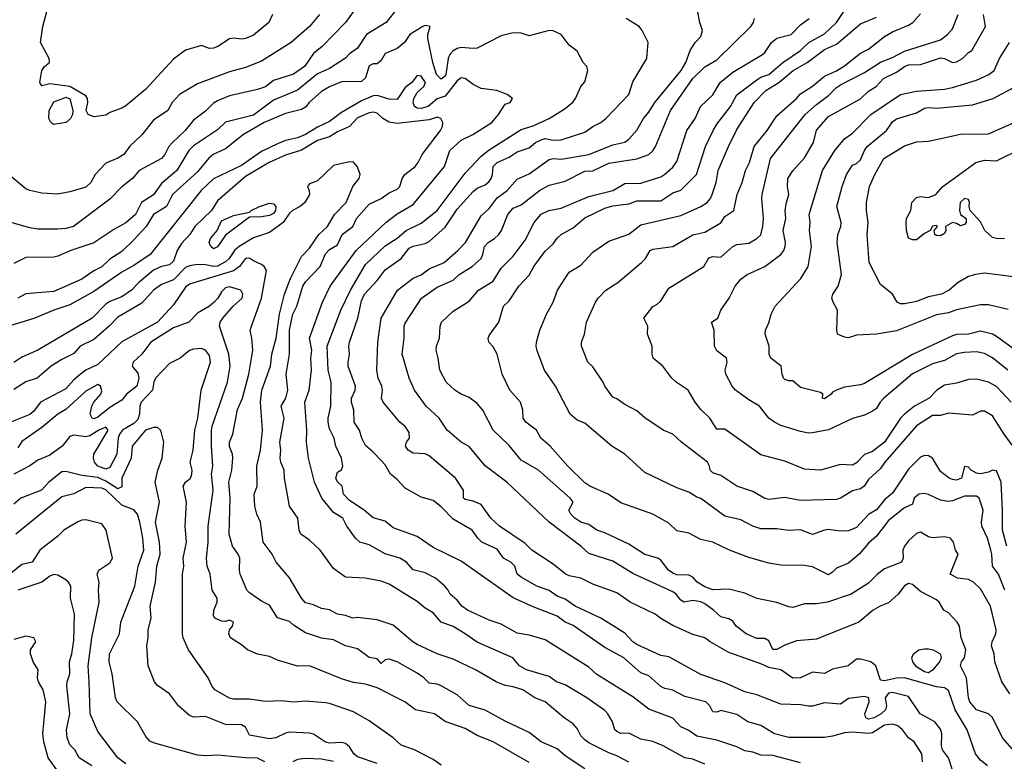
# Model space of a CAD drawing. Header units: metres. Extents: x -46681 to -43747, y -240911 to -237677.
# Tile 723 of 1056: x -46271 to -46148, y -238075 to -237983. Entities that reach past the tile are written whole.
import ezdxf

# ---------------------------------------------------------------- set-up
doc = ezdxf.new("R2010")
doc.units = ezdxf.units.M
doc.layers.add('CONTOUR_INDEX', color=1, linetype='Continuous')
doc.layers.add('CONTOUR_INTER', color=3, linetype='Continuous')

msp = doc.modelspace()

# ---------------------------------------------------------------- linework, layer by layer
at = {"layer": 'CONTOUR_INDEX'}
for points, elevation in [([(-46229.5, -237981.52), (-46230.6, -237983.01), (-46233.51, -237986.02), (-46234.6, -237986.9), (-46235.71, -237988.52), (-46237.1, -237989.49), (-46239.6, -237990.28), (-46240.6, -237991.07), (-46241.6, -237991.41), (-46245.1, -237992.2), (-46246.6, -237992.8), (-46247.1, -237993.12), (-46248.1, -237994.11), (-46249.6, -237995.24), (-46250.65, -237996.52), (-46252.26, -237998.02), (-46252.72, -237998.52), (-46253.22, -237999.52), (-46253.61, -238000.02), (-46256.42, -238001.52), (-46257.25, -238002.52), (-46258.6, -238003.55), (-46260.1, -238005.13), (-46264.65, -238008.52), (-46265.6, -238008.78), (-46266.6, -238008.87), (-46269.1, -238008.86), (-46270.1, -238008.72), (-46272.6, -238008.01)], 85), ([(-46150.22, -238076.02), (-46151.1, -238075.32), (-46151.73, -238074.52), (-46152.77, -238071.52), (-46154.26, -238069.02), (-46155.1, -238066.6), (-46155.6, -238066.25), (-46156.6, -238066.12), (-46160.6, -238065.01), (-46161.6, -238065.03), (-46163.1, -238065.39), (-46163.6, -238065.28), (-46164.17, -238063.52), (-46164.8, -238063.02), (-46166.1, -238062.65), (-46166.6, -238062.67), (-46167.67, -238063.52), (-46169.6, -238063.9), (-46170.6, -238064.45), (-46172.1, -238064.31), (-46173.6, -238064.99), (-46174.6, -238065.05), (-46176.09, -238064.02), (-46177.6, -238063.73), (-46178.6, -238063.24), (-46182.6, -238061.82), (-46184.94, -238060.52), (-46185.6, -238059.98), (-46187.1, -238059.6), (-46189.6, -238058.45), (-46191.1, -238057.59), (-46191.83, -238057.02), (-46194.94, -238055.52), (-46196.6, -238054.37), (-46199.6, -238053.27), (-46201.1, -238052.55), (-46202.6, -238052.23), (-46203.1, -238052), (-46204.6, -238050.79), (-46207.24, -238049.02), (-46208.1, -238048.18), (-46211.29, -238046.02), (-46212.37, -238045.02), (-46213.6, -238043.31), (-46214.6, -238042.9), (-46215.6, -238042.7), (-46215.8, -238042.52), (-46215.83, -238041.52), (-46216.83, -238040.02), (-46220.1, -238037.22), (-46220.6, -238036.97), (-46222.1, -238036.91), (-46222.74, -238036.52), (-46223.08, -238036.02), (-46222.94, -238035.52), (-46222.58, -238035.02), (-46222.6, -238034.31), (-46223.1, -238033.56), (-46223.77, -238033.02), (-46225.85, -238030.52), (-46226.06, -238030.02), (-46225.95, -238029.02), (-46226.04, -238028.52), (-46226.49, -238027.52), (-46226.67, -238026.52), (-46226.54, -238023.02), (-46226.1, -238020.02), (-46224.07, -238016.52), (-46222.1, -238015), (-46221.1, -238014.57), (-46220.1, -238013.82), (-46218.24, -238013.02), (-46216.54, -238011.52), (-46215.58, -238010.52), (-46213.6, -238007.18), (-46212.6, -238006.29), (-46211.6, -238004.95), (-46210.35, -238004.02), (-46209.1, -238002.62), (-46207.6, -238001.96), (-46205.1, -238000.15), (-46204.6, -238000.01), (-46203.6, -238000.1), (-46200.1, -237999.54), (-46197.1, -237998.3), (-46195.6, -237997.97), (-46195.1, -237997.59), (-46194.1, -237996.48), (-46193.28, -237995.02), (-46192.6, -237994.23), (-46191.84, -237993.02), (-46188.54, -237989.02), (-46187.99, -237988.02), (-46187.43, -237986.52), (-46186.81, -237985.52), (-46186.1, -237984.78), (-46185.88, -237984.02), (-46186.24, -237983.02), (-46186.53, -237981.52)], 85), ([(-46147.1, -238035.88), (-46148.14, -238034.52), (-46149.6, -238032.24), (-46150.6, -238031.65), (-46151.1, -238031.65), (-46152.1, -238032.15), (-46155.1, -238031.89), (-46156.1, -238032.17), (-46157.1, -238032.2), (-46159.1, -238033.47), (-46163.08, -238038.02), (-46163.6, -238038.8), (-46165.1, -238040.19), (-46165.65, -238041.02), (-46166.1, -238041.34), (-46167.1, -238041.62), (-46168.6, -238042.52), (-46169.1, -238042.68), (-46173.6, -238042.81), (-46175.6, -238042.46), (-46177.6, -238042.7), (-46178.1, -238042.58), (-46179.6, -238041.71), (-46181.6, -238041.02), (-46183.6, -238039.7), (-46184.6, -238039.35), (-46184.93, -238039.02), (-46185.01, -238038.52), (-46185.25, -238038.02), (-46188.52, -238035.52), (-46189.6, -238034.53), (-46190.81, -238034.02), (-46193.1, -238032.47), (-46194.1, -238031.6), (-46195.6, -238030.81), (-46196.6, -238030.09), (-46197.1, -238029.9), (-46198.11, -238028.52), (-46198.32, -238028.02), (-46199.6, -238026.1), (-46200.25, -238025.52), (-46201.02, -238023.52), (-46201.02, -238023.02), (-46200.68, -238022.02), (-46200.4, -238020.52), (-46199.29, -238018.02), (-46198.96, -238017.52), (-46197.97, -238016.52), (-46196.49, -238015.52), (-46193.52, -238013.02), (-46193.03, -238012.52), (-46192.44, -238011.52), (-46192.1, -238011.36), (-46189.6, -238011.04), (-46187.1, -238009.59), (-46185.6, -238009.25), (-46183.6, -238008.08), (-46183.1, -238007.29), (-46181.98, -238006.52), (-46181.54, -238004.52), (-46180.93, -238003.02), (-46180.5, -238001.52), (-46180.01, -238000.52), (-46179.41, -237998.52), (-46177.8, -237996.52), (-46176.6, -237994.69), (-46174.1, -237992.52), (-46173.6, -237991.95), (-46172.1, -237990.97), (-46170.6, -237989.74), (-46169.1, -237989.06), (-46168.1, -237988.45), (-46166.1, -237986.84), (-46165.1, -237986.36), (-46163.1, -237984.76), (-46162.1, -237984.18), (-46160.1, -237983.36), (-46159.57, -237983.02), (-46158.6, -237981.92)], 90), ([(-46146.6, -238014.86), (-46150.6, -238014.38), (-46151.7, -238014.52), (-46152.6, -238014.79), (-46153.86, -238015.52), (-46155.02, -238016.52), (-46155.96, -238017.02), (-46157.6, -238017.33), (-46159.1, -238017.92), (-46160.6, -238018.22), (-46161.1, -238018.22), (-46161.53, -238018.02), (-46162.11, -238017.02), (-46163.6, -238015.79), (-46165.02, -238013.02), (-46165.28, -238009.52), (-46165.16, -238008.02), (-46165.37, -238006.52), (-46165.34, -238005.52), (-46164.97, -238003.52), (-46164.33, -238002.02), (-46163.19, -238000.02), (-46160.6, -237998.44), (-46159.1, -237997.96), (-46157.6, -237997.87), (-46153.6, -237996.97), (-46150.1, -237996.92), (-46146.85, -237995.52)], 95), ([(-46195.1, -238075.54), (-46196.6, -238074.75), (-46197.6, -238074.38), (-46200.1, -238073.14), (-46200.6, -238072.78), (-46201.1, -238072.26), (-46201.6, -238071.34), (-46202.1, -238070.76), (-46203.19, -238070.02), (-46205.59, -238068.02), (-46206.87, -238067.52), (-46208.4, -238066.52), (-46209.6, -238066.13), (-46210.6, -238065.96), (-46211.73, -238065.52), (-46214.32, -238064.02), (-46217.1, -238062.65), (-46219.1, -238061.99), (-46221.6, -238060.83), (-46222.16, -238060.52), (-46224.6, -238058.4), (-46226.6, -238057.74), (-46229.1, -238057.45), (-46229.68, -238057.52), (-46230.6, -238057.19), (-46231.6, -238057.02), (-46232.6, -238056.51), (-46233.6, -238056.32), (-46234.6, -238055.88), (-46235.6, -238055.62), (-46236.11, -238055.02), (-46237.6, -238052.5), (-46239.26, -238050.52), (-46239.78, -238049.52), (-46240.9, -238048.02), (-46241.22, -238045.52), (-46241.69, -238044.52), (-46241.94, -238043.52), (-46242.03, -238042.02), (-46241.66, -238041.02), (-46241.69, -238038.52), (-46241.24, -238036.52), (-46240.97, -238034.02), (-46241.21, -238030.52), (-46241.07, -238029.02), (-46239.98, -238026.02), (-46239.81, -238024.52), (-46239.26, -238022.52), (-46238.83, -238019.52), (-46238.21, -238017.02), (-46237.48, -238015.02), (-46236.1, -238012.3), (-46235.1, -238011.23), (-46233.92, -238009.52), (-46232.83, -238008.52), (-46231.96, -238007.02), (-46230.48, -238005.52), (-46229.67, -238003.52), (-46228.88, -238002.52), (-46228.75, -238002.02), (-46229.1, -238001.05), (-46229.6, -238000.47), (-46230.1, -238000.44), (-46232.1, -238000.9), (-46234.1, -238002.8), (-46235.1, -238003.2), (-46235.34, -238003.52), (-46235.13, -238004.02), (-46235.1, -238004.52), (-46235.67, -238005.52), (-46236.24, -238006.02), (-46237.2, -238006.52), (-46237.6, -238006.87), (-46238.39, -238008.02), (-46240.1, -238009.27), (-46242.1, -238009.97), (-46243.89, -238011.02), (-46244.46, -238011.52), (-46245.14, -238012.52), (-46245.6, -238012.95), (-46246.6, -238013.49), (-46247.1, -238013.54), (-46248.1, -238013.31), (-46249.1, -238013.28), (-46250.1, -238013.45), (-46250.6, -238013.67), (-46252.1, -238015.21), (-46253.6, -238015.77), (-46254.6, -238016.5), (-46256.1, -238018.14), (-46259.1, -238019.88), (-46260.17, -238021.02), (-46262.1, -238022.69), (-46263.82, -238023.52), (-46264.6, -238024.43), (-46266.1, -238025.16), (-46267.45, -238026.02), (-46269.17, -238027.52), (-46270.6, -238027.99), (-46272.1, -238028.91)], 80), ([(-46240.68, -238075.52), (-46241.6, -238075.06), (-46243.1, -238075.03), (-46246.6, -238074.68), (-46248.1, -238074.76), (-46249.1, -238074.68), (-46254.6, -238073.15), (-46255.1, -238072.91), (-46255.6, -238072.34), (-46256.63, -238070.52), (-46259.19, -238068.02), (-46259.37, -238067.52), (-46259.78, -238064.52), (-46260.19, -238063.02), (-46260.11, -238062.02), (-46258.86, -238059.52), (-46258.69, -238058.02), (-46256.97, -238053.52), (-46256.56, -238051.02), (-46255.83, -238049.02), (-46255.96, -238047.52), (-46256.32, -238045.52), (-46256.64, -238044.52), (-46257.1, -238043.99), (-46258.6, -238043.4), (-46260.6, -238041.48), (-46261.1, -238041.28), (-46263.1, -238041.19), (-46264.6, -238041.97), (-46266.1, -238042.37), (-46271.86, -238047.02)], 75), ([(-46232.1, -238075.47), (-46233.6, -238075.19), (-46235.6, -238075.11), (-46236.6, -238075.21), (-46237.18, -238075.52)], 75)]:
    msp.add_lwpolyline(points, dxfattribs=dict(at, elevation=elevation))
at = {"layer": 'CONTOUR_INTER'}
for points, elevation in [([(-46239.72, -237982.02), (-46240.18, -237983.02), (-46242.1, -237984.58), (-46243.09, -237985.02), (-46243.6, -237985.11), (-46244.6, -237984.97), (-46245.1, -237985.05), (-46246.56, -237986.02), (-46247.1, -237986.21), (-46247.6, -237986.27), (-46248.6, -237985.89), (-46250.6, -237986.46), (-46252.1, -237987.58), (-46255.6, -237991.34), (-46258.1, -237993.44), (-46258.6, -237993.74), (-46260.1, -237994.28), (-46260.6, -237994.62), (-46262.1, -237994.83), (-46262.8, -237994.52), (-46263.06, -237994.02), (-46262.85, -237993.02), (-46262.88, -237992.52), (-46263.1, -237992.18), (-46265.1, -237991.02), (-46267.6, -237990.68), (-46268.6, -237990.95), (-46268.85, -237990.52), (-46268.58, -237989.02), (-46268.25, -237988.52), (-46267.63, -237988.02), (-46267.7, -237987.52), (-46268.77, -237985.52), (-46268.48, -237983.52), (-46267.79, -237981.02)], 87), ([(-46233.82, -237982.02), (-46235.1, -237983.53), (-46237.39, -237985.52), (-46241.1, -237987.84), (-46243.1, -237988.64), (-46245.1, -237989.18), (-46249.1, -237990.69), (-46251.37, -237992.02), (-46252.29, -237993.02), (-46252.81, -237994.02), (-46254.6, -237995.25), (-46256.1, -237997.05), (-46257.6, -237998.49), (-46258.35, -237999.52), (-46259.1, -238000), (-46260.6, -238000.6), (-46261.94, -238002.02), (-46262.48, -238003.02), (-46263.1, -238003.61), (-46265.1, -238004.2), (-46266.6, -238004.47), (-46268.6, -238004.37), (-46270.1, -238004.01), (-46270.6, -238003.82), (-46272.6, -238002.17)], 86), ([(-46224.1, -237981.27), (-46225.51, -237983.02), (-46227.95, -237984.52), (-46229.1, -237986.22), (-46230.1, -237986.92), (-46230.6, -237987.49), (-46232.6, -237988.75), (-46234.1, -237989.44), (-46236.6, -237991.49), (-46239.6, -237992.74), (-46242.1, -237994.59), (-46245.6, -237995.48), (-46246.6, -237996.42), (-46249.6, -237998.45), (-46250.18, -237999.02), (-46251.72, -238001.52), (-46253.6, -238003.14), (-46254.6, -238004.56), (-46256.14, -238005.52), (-46256.86, -238007.02), (-46258.1, -238008.09), (-46259.6, -238008.89), (-46262.1, -238010.56), (-46264.97, -238011.52), (-46266.6, -238012.23), (-46267.1, -238012.36), (-46270.6, -238012.4), (-46272.1, -238013.17)], 84), ([(-46148.03, -238054.02), (-46148.82, -238052.02), (-46149.6, -238051.02), (-46149.65, -238049.52), (-46149.77, -238049.02), (-46150.22, -238047.52), (-46150.9, -238046.02), (-46150.96, -238045.52), (-46150.76, -238044.02), (-46151.26, -238042.52), (-46151.6, -238042.28), (-46153.1, -238042.29), (-46154.6, -238042.86), (-46155.1, -238042.94), (-46156.1, -238042.78), (-46157.6, -238042.05), (-46158.1, -238041.93), (-46158.8, -238042.02), (-46159.4, -238042.52), (-46159.6, -238043.27), (-46160.6, -238043.73), (-46162.6, -238045.31), (-46164.1, -238047.27), (-46165.1, -238048.17), (-46166.28, -238049.52), (-46167.6, -238050.65), (-46169.1, -238051.29), (-46169.6, -238051.8), (-46170.1, -238052.1), (-46172.1, -238051.13), (-46173.1, -238050.97), (-46176.1, -238050.9), (-46177.6, -238050.64), (-46180.1, -238049.94), (-46182.49, -238049.02), (-46184.6, -238048.01), (-46186.1, -238047.71), (-46187.6, -238046.92), (-46189.1, -238046.61), (-46190.1, -238045.66), (-46192.1, -238044.51), (-46196.1, -238043.11), (-46197.68, -238042.02), (-46199.99, -238041.02), (-46200.6, -238040.59), (-46202.76, -238038.52), (-46204.96, -238036.02), (-46206.11, -238035.02), (-46206.67, -238034.02), (-46208.01, -238033.02), (-46208.33, -238032.52), (-46208.38, -238031.52), (-46208.68, -238030.52), (-46210.01, -238029.02), (-46210.97, -238027.02), (-46211.6, -238024.52), (-46212.1, -238023.57), (-46212.65, -238023.02), (-46212.73, -238022.52), (-46212.6, -238022.16), (-46211.4, -238020.52), (-46210.82, -238018.52), (-46210.1, -238017.82), (-46208.89, -238016.02), (-46207.6, -238014.61), (-46207, -238013.52), (-46205.6, -238011.61), (-46204.6, -238010.71), (-46204.1, -238009.98), (-46203.57, -238009.52), (-46202.1, -238008.71), (-46200.6, -238007.47), (-46198.1, -238006.26), (-46197.1, -238005.95), (-46195.1, -238005.68), (-46194.1, -238005.34), (-46191.1, -238005.34), (-46189.6, -238004.33), (-46188.6, -238003.97), (-46186.66, -238002.02), (-46185.53, -237998.52), (-46184.56, -237996.52), (-46184.1, -237995.73), (-46182.4, -237993.52), (-46181.6, -237992.08), (-46179.1, -237990.17), (-46178.6, -237989.86), (-46177.6, -237989.5), (-46175.82, -237988.02), (-46173.6, -237986.51), (-46172.59, -237985.52), (-46170.6, -237984.41), (-46169.11, -237983.02), (-46168.1, -237981.5)], 88), ([(-46147.79, -238048.52), (-46148.31, -238046.52), (-46148.31, -238044.02), (-46148.51, -238040.52), (-46149.1, -238039.1), (-46149.6, -238039.03), (-46150.1, -238039.28), (-46151.1, -238039.49), (-46151.6, -238039.41), (-46152.25, -238039.02), (-46152.6, -238038.65), (-46153.1, -238038.56), (-46153.48, -238040.02), (-46154.1, -238040.29), (-46154.6, -238040.2), (-46155.02, -238040.02), (-46156.1, -238039.19), (-46157.11, -238037.52), (-46157.6, -238037.22), (-46158.1, -238037.18), (-46158.6, -238037.39), (-46160.1, -238038.91), (-46162.1, -238041.92), (-46163.1, -238042.72), (-46164.1, -238043.98), (-46165.1, -238044.56), (-46166.6, -238046.21), (-46167.6, -238046.6), (-46168.6, -238046.64), (-46170.1, -238046.46), (-46170.6, -238046.52), (-46172.1, -238047.08), (-46173.6, -238046.48), (-46175.1, -238046.56), (-46176.6, -238046.36), (-46178.6, -238046.38), (-46179.6, -238046.03), (-46181.1, -238045.23), (-46183.1, -238044.79), (-46186.1, -238042.56), (-46186.6, -238042.4), (-46187.6, -238041.77), (-46189.1, -238041.23), (-46193.1, -238039.32), (-46195.62, -238037.02), (-46197.25, -238036.02), (-46200.6, -238033.15), (-46201.6, -238032.75), (-46202.46, -238032.02), (-46204.31, -238028.52), (-46205.65, -238026.52), (-46206.6, -238024.09), (-46206.7, -238023.52), (-46206.69, -238023.02), (-46206.26, -238021.52), (-46205.43, -238019.52), (-46204.6, -238018.02), (-46204.06, -238016.52), (-46202.6, -238014.25), (-46201.1, -238013.39), (-46199.6, -238011.75), (-46197.6, -238010.36), (-46195.1, -238009.48), (-46193.6, -238008.32), (-46188.6, -238007.17), (-46186.1, -238006.05), (-46185.29, -238005.52), (-46184.87, -238005.02), (-46184.67, -238004.52), (-46184.16, -238003.02), (-46183.94, -238001.52), (-46182.65, -237998.52), (-46181.6, -237996.39), (-46179.4, -237993.02), (-46177.96, -237991.52), (-46176.32, -237990.52), (-46174.53, -237989.02), (-46172.8, -237988.02), (-46170.6, -237986.39), (-46169.1, -237985.74), (-46166.1, -237983.18), (-46164.1, -237982.33)], 89), ([(-46147.26, -238030.52), (-46149.1, -238028.55), (-46150.1, -238028.01), (-46151.6, -238027.63), (-46152.6, -238027.66), (-46154.1, -238028.14), (-46155.6, -238028.38), (-46156.56, -238029.02), (-46157.51, -238030.02), (-46159.36, -238031.02), (-46160.6, -238032.02), (-46161.09, -238032.52), (-46163.1, -238035.5), (-46164.6, -238036.7), (-46165.6, -238037.08), (-46166.6, -238038.09), (-46167.1, -238038.4), (-46168.6, -238038.32), (-46171.1, -238039.02), (-46173.1, -238038.91), (-46175.6, -238037.91), (-46178.6, -238037.11), (-46183.1, -238033.89), (-46184.1, -238033.88), (-46184.96, -238032.52), (-46186.1, -238031.42), (-46186.8, -238030.52), (-46187.69, -238029.02), (-46189.18, -238028.02), (-46189.72, -238027.52), (-46190.84, -238026.02), (-46192.06, -238025.02), (-46192.2, -238024.52), (-46192.2, -238023.52), (-46192.77, -238022.02), (-46192.72, -238021.02), (-46193.23, -238020.02), (-46192.1, -238018.54), (-46191.6, -238018.31), (-46191.1, -238017.83), (-46190.1, -238016.24), (-46185.74, -238013.52), (-46185.1, -238012.44), (-46184.6, -238012.29), (-46183.6, -238012.35), (-46182.08, -238011.02), (-46181.6, -238010.77), (-46180.1, -238010.6), (-46179.07, -238010.02), (-46178.6, -238009.57), (-46178.32, -238008.52), (-46178.27, -238007.52), (-46178.48, -238005.02), (-46178.42, -238004.52), (-46177.39, -238000.02), (-46173.02, -237994.52), (-46171.6, -237993.25), (-46170.1, -237992.14), (-46169.1, -237991.13), (-46168.6, -237990.82), (-46165.6, -237989.28), (-46163.6, -237987.99), (-46162.1, -237987.39), (-46160.6, -237986.61), (-46156.1, -237985.19), (-46155.2, -237984.52), (-46154.6, -237983.8), (-46153.86, -237982.02)], 91), ([(-46147.66, -238026.52), (-46149.6, -238024.98), (-46150.6, -238024.43), (-46151.6, -238024.22), (-46153.1, -238024.28), (-46154.1, -238024.46), (-46155.6, -238025.29), (-46157.1, -238025.72), (-46159.6, -238026.97), (-46163.18, -238030.02), (-46163.64, -238030.52), (-46164.1, -238031.29), (-46164.6, -238031.66), (-46165.6, -238032.12), (-46167.1, -238032.55), (-46170.1, -238033.98), (-46172.1, -238034.33), (-46172.6, -238034.39), (-46173.6, -238034.19), (-46176.1, -238033.43), (-46176.87, -238033.02), (-46177.58, -238032.52), (-46178.75, -238031.02), (-46180.1, -238030.23), (-46181.74, -238029.02), (-46182.16, -238028.52), (-46182.95, -238027.02), (-46183.05, -238026.52), (-46182.78, -238025.52), (-46182.88, -238025.02), (-46184.1, -238024.07), (-46184.37, -238023.52), (-46184.42, -238021.52), (-46184.76, -238020.52), (-46183.96, -238020.02), (-46183.59, -238019.02), (-46182.55, -238017.52), (-46181.8, -238016.02), (-46181.1, -238015.11), (-46180.28, -238014.52), (-46178.08, -238013.52), (-46176.09, -238012.02), (-46175.7, -238011.52), (-46175.52, -238011.02), (-46175.51, -238010.52), (-46175.8, -238009.02), (-46175.46, -238007.52), (-46175.52, -238006.52), (-46175.38, -238005.52), (-46175.06, -238004.52), (-46175.24, -238003.52), (-46175.22, -238002.52), (-46174.6, -238001.57), (-46173.1, -237999.93), (-46172.01, -237998.02), (-46171.6, -237996.5), (-46170.1, -237994.76), (-46166.1, -237992.57), (-46165.1, -237991.62), (-46164.13, -237991.02), (-46163.22, -237990.02), (-46161.6, -237989.23), (-46160.6, -237988.5), (-46160.1, -237988.32), (-46158.6, -237988.25), (-46156.1, -237987.44), (-46155.6, -237987.5), (-46154.6, -237988.01), (-46154.1, -237987.95), (-46153.33, -237987.52), (-46152.6, -237986.76), (-46152.16, -237986.52), (-46150.47, -237983.52), (-46150.69, -237982.02)], 92), ([(-46158.35, -238075.52), (-46158.44, -238074.52), (-46159.38, -238073.02), (-46160.1, -238072.5), (-46160.87, -238071.52), (-46161.43, -238071.02), (-46162.1, -238070.81), (-46163.1, -238070.92), (-46164.6, -238071.9), (-46165.1, -238071.96), (-46167.1, -238071.8), (-46168.1, -238071.89), (-46169.6, -238072.32), (-46170.6, -238072.46), (-46175.1, -238072.47), (-46176.89, -238072.02), (-46178.6, -238070.95), (-46180.22, -238070.52), (-46181.6, -238069.58), (-46183.6, -238069.11), (-46184.1, -238069.3), (-46184.6, -238069.24), (-46184.96, -238068.52), (-46185.48, -238068.02), (-46188.1, -238067.34), (-46189.6, -238066.56), (-46190.6, -238066.36), (-46191.1, -238066.07), (-46192.6, -238064.77), (-46193.6, -238064.37), (-46195.74, -238062.52), (-46198.1, -238061.21), (-46202.1, -238058.47), (-46203.1, -238058.06), (-46204.1, -238057.3), (-46207.1, -238056.14), (-46209.6, -238055), (-46216.1, -238050.42), (-46219.6, -238048.69), (-46221.6, -238047.32), (-46224.6, -238046.22), (-46225.6, -238045.41), (-46227.1, -238045), (-46228.23, -238044.02), (-46230.1, -238042.83), (-46230.84, -238042.02), (-46231, -238041.02), (-46231.6, -238040.48), (-46231.78, -238040.02), (-46231.6, -238039.26), (-46231.1, -238038.99), (-46230.93, -238038.52), (-46230.98, -238038.02), (-46231.1, -238037.51), (-46231.79, -238036.02), (-46232, -238035.02), (-46232.6, -238033.86), (-46232.76, -238033.02), (-46232.76, -238032.52), (-46232.41, -238031.02), (-46232.39, -238028.02), (-46232.76, -238026.52), (-46232.87, -238023.52), (-46231.17, -238019.02), (-46229.95, -238016.52), (-46228.1, -238013.3), (-46225.6, -238010.95), (-46224.1, -238009.98), (-46222.98, -238009.02), (-46221.1, -238008.12), (-46219.1, -238006.52), (-46215.6, -238001.85), (-46213.6, -237999.72), (-46212.6, -237998.96), (-46208.6, -237996.41), (-46207.1, -237995.92), (-46205.1, -237995.04), (-46203.1, -237993.75), (-46202.1, -237992.92), (-46201.78, -237992.52), (-46201.12, -237991.02), (-46200.6, -237990.45), (-46200.25, -237989.02), (-46200.39, -237988.52), (-46200.82, -237988.02), (-46201.6, -237986.6), (-46202.6, -237985.86), (-46203.6, -237984.51), (-46204.6, -237984.06), (-46205.1, -237984.03), (-46207.6, -237984.67), (-46208.6, -237984.36), (-46209.6, -237984.31), (-46211.1, -237984.68), (-46214.1, -237986.2), (-46214.6, -237986.27), (-46216.1, -237986.15), (-46216.6, -237986.25), (-46217.1, -237986.56), (-46217.51, -237987.02), (-46217.75, -237987.52), (-46218.02, -237989.52), (-46218.1, -237989.74), (-46218.6, -237990.1), (-46219.19, -237989.52), (-46219.66, -237988.02), (-46220.26, -237985.02), (-46220.28, -237984.52), (-46219.97, -237983.52), (-46220.6, -237983.4), (-46220.9, -237983.52), (-46222.53, -237984.52), (-46223.19, -237985.52), (-46224.1, -237986.27), (-46225.6, -237986.88), (-46226.1, -237987.77), (-46226.6, -237988.19), (-46227.1, -237988.16), (-46227.6, -237988.44), (-46228.1, -237989.94), (-46228.6, -237990.39), (-46231.1, -237990.43), (-46232.6, -237991.05), (-46233.6, -237991.66), (-46235.14, -237993.02), (-46235.6, -237993.62), (-46236.1, -237993.89), (-46238.1, -237994.41), (-46240.77, -237995.52), (-46243.34, -237997.02), (-46245.6, -237998.81), (-46247.16, -237999.52), (-46247.75, -238000.02), (-46249.1, -238001.69), (-46252.23, -238004.52), (-46252.98, -238006.02), (-46254.6, -238007.04), (-46255.55, -238008.52), (-46257.1, -238010.21), (-46258.6, -238011.68), (-46260.1, -238012.62), (-46261.1, -238013.58), (-46262.1, -238014.09), (-46263.6, -238015.13), (-46267.1, -238016.66), (-46270.6, -238016.97), (-46271.59, -238017.52)], 83), ([(-46153.46, -238080.02), (-46155.11, -238075.02), (-46155.84, -238074.02), (-46155.96, -238073.52), (-46155.91, -238072.02), (-46156.1, -238071.43), (-46156.8, -238070.52), (-46158.62, -238069.52), (-46160.1, -238067.35), (-46162.1, -238066.85), (-46162.6, -238066.93), (-46163.04, -238067.52), (-46162.85, -238068.52), (-46162.96, -238069.02), (-46163.54, -238069.52), (-46164.41, -238070.02), (-46165.1, -238070.19), (-46165.44, -238070.02), (-46165.55, -238069.52), (-46165.04, -238068.02), (-46165.05, -238067.52), (-46165.6, -238067.33), (-46167.6, -238067.6), (-46168.6, -238068.28), (-46170.6, -238068.13), (-46172.1, -238068.54), (-46172.6, -238068.55), (-46173.6, -238068.37), (-46176.1, -238068.31), (-46179.1, -238067.14), (-46180.6, -238066.77), (-46183.1, -238065.62), (-46186.1, -238064.59), (-46190.1, -238062.37), (-46191.1, -238062.19), (-46194.1, -238060.83), (-46194.63, -238060.52), (-46195.6, -238059.42), (-46198.6, -238057.52), (-46201.82, -238056.02), (-46203.1, -238055.17), (-46204.1, -238054.8), (-46205.1, -238054.09), (-46206.63, -238053.52), (-46208.6, -238052.41), (-46209.09, -238052.02), (-46209.39, -238051.02), (-46209.88, -238050.52), (-46210.82, -238050.02), (-46211.6, -238048.9), (-46213.51, -238048.02), (-46214.03, -238047.52), (-46214.72, -238046.52), (-46217.1, -238045.16), (-46218.6, -238043.59), (-46219.6, -238042.83), (-46221.1, -238042.39), (-46223.1, -238041.29), (-46224.1, -238040.21), (-46224.97, -238039.52), (-46225.6, -238038.37), (-46226.1, -238037.8), (-46227.1, -238036.75), (-46228.1, -238035.93), (-46228.54, -238035.02), (-46228.82, -238034.02), (-46229.51, -238033.02), (-46229.55, -238031.52), (-46229.84, -238030.52), (-46229.84, -238030.02), (-46229.38, -238029.02), (-46229.33, -238028.52), (-46230.23, -238026.02), (-46230.26, -238025.52), (-46230.1, -238024.52), (-46230.17, -238023.52), (-46230.09, -238023.02), (-46229.03, -238020.02), (-46228.6, -238017.83), (-46228.21, -238017.02), (-46226.6, -238015.28), (-46225.6, -238013.95), (-46223.6, -238012.52), (-46222.6, -238011.23), (-46222.1, -238010.98), (-46220.6, -238010.68), (-46220.1, -238010.42), (-46218.1, -238008.61), (-46216.6, -238006.36), (-46214.6, -238004.14), (-46214.1, -238003.74), (-46213.1, -238003.33), (-46212.6, -238002.9), (-46212.33, -238002.52), (-46212.19, -238002.02), (-46212.11, -238001.02), (-46211.61, -238000.52), (-46210.1, -237999.86), (-46209.1, -237999.19), (-46207.6, -237998.71), (-46206.78, -237998.02), (-46206.1, -237997.68), (-46205.6, -237997.53), (-46204.6, -237997.72), (-46203.6, -237997.7), (-46200.6, -237996.71), (-46199.6, -237996.02), (-46198.6, -237995.52), (-46197.99, -237995.02), (-46195.1, -237992.02), (-46194.6, -237990.44), (-46192.86, -237987.52), (-46192.71, -237985.52), (-46193.44, -237984.02), (-46193.81, -237983.52), (-46195.43, -237982.52)], 84), ([(-46147.1, -238073.89), (-46148.34, -238072.52), (-46149.6, -238069.98), (-46150.1, -238069.51), (-46151.6, -238069.02), (-46152.41, -238068.02), (-46152.57, -238067.52), (-46152.84, -238065.02), (-46153.57, -238063.52), (-46153.46, -238063.02), (-46153.1, -238062.5), (-46152.93, -238061.52), (-46153.49, -238060.02), (-46153.72, -238058.52), (-46154.02, -238058.02), (-46155.1, -238056.89), (-46155.66, -238056.52), (-46156.27, -238055.52), (-46156.6, -238055.26), (-46158.6, -238054.22), (-46159.6, -238053.34), (-46160.1, -238053.21), (-46160.6, -238053.49), (-46161.41, -238054.52), (-46162.6, -238055.62), (-46163.65, -238056.02), (-46164.52, -238056.52), (-46166.3, -238058.02), (-46171.6, -238060.15), (-46174.1, -238060.39), (-46175.6, -238060.92), (-46176.6, -238061.48), (-46177.1, -238061.44), (-46177.6, -238060.39), (-46178.1, -238060.1), (-46179.1, -238060.1), (-46180.41, -238059.52), (-46181.66, -238058.52), (-46182.1, -238057.9), (-46182.6, -238057.62), (-46183.6, -238057.39), (-46184.51, -238056.52), (-46185.6, -238055.75), (-46186.1, -238055.5), (-46187.1, -238055.32), (-46188.18, -238055.52), (-46188.6, -238055.28), (-46189.18, -238054.52), (-46189.6, -238054.24), (-46194.6, -238051.95), (-46197.1, -238050.4), (-46200.1, -238049.45), (-46201.1, -238048.55), (-46205.07, -238045.52), (-46210.37, -238040.52), (-46213.1, -238038.49), (-46215.1, -238036.07), (-46216.1, -238035.52), (-46217.84, -238034.02), (-46218.85, -238032.52), (-46220.47, -238031.02), (-46221.94, -238029.02), (-46222.6, -238027.52), (-46223.47, -238024.52), (-46223.25, -238022.52), (-46223.24, -238021.02), (-46223.1, -238020.63), (-46221.07, -238017.52), (-46219.1, -238016.11), (-46217.1, -238015.23), (-46216.36, -238014.52), (-46214.73, -238013.52), (-46213.61, -238012.52), (-46213.37, -238012.02), (-46213.2, -238011.02), (-46212.74, -238010.52), (-46211.91, -238010.02), (-46211.37, -238009.52), (-46211.06, -238009.02), (-46210.28, -238007.02), (-46209.6, -238006.22), (-46208.6, -238005.83), (-46206.29, -238004.02), (-46205.1, -238003.35), (-46203.1, -238002.85), (-46200.6, -238001.59), (-46199.6, -238001.58), (-46197.6, -238000.6), (-46194.1, -238000.06), (-46192.6, -237999.51), (-46192.1, -237999.07), (-46191.76, -237998.52), (-46189.91, -237994.02), (-46187.09, -237990.02), (-46185.6, -237988.56), (-46184.1, -237987.66), (-46179.82, -237983.52), (-46179.51, -237983.02), (-46179.39, -237982.52)], 86), ([(-46147.4, -238067.02), (-46148.43, -238065.52), (-46149.27, -238063.02), (-46149.37, -238062.02), (-46149.71, -238061.02), (-46149.64, -238060.52), (-46149.17, -238059.52), (-46149.14, -238059.02), (-46149.84, -238056.02), (-46151.1, -238053.89), (-46151.97, -238053.02), (-46152.6, -238052.7), (-46153.95, -238052.52), (-46154.87, -238052.02), (-46153.9, -238049.52), (-46154.23, -238049.02), (-46154.46, -238048.02), (-46154.82, -238047.52), (-46155.6, -238047.38), (-46157.1, -238047.5), (-46157.6, -238047.35), (-46158.6, -238046.76), (-46159.1, -238046.95), (-46160.1, -238047.86), (-46160.6, -238048.52), (-46160.82, -238049.02), (-46160.76, -238050.02), (-46160.99, -238050.52), (-46163.1, -238051.35), (-46163.97, -238052.02), (-46165.1, -238053.15), (-46167.26, -238054.52), (-46170.24, -238055.52), (-46171.6, -238055.73), (-46173.1, -238055.76), (-46174.6, -238056.19), (-46175.1, -238056.14), (-46176.6, -238055.58), (-46179.1, -238055.07), (-46180.6, -238054.41), (-46182.6, -238053.93), (-46184.6, -238054.01), (-46185.6, -238053.62), (-46186.54, -238053.02), (-46187.1, -238052.41), (-46187.6, -238052.18), (-46189.1, -238052.13), (-46189.6, -238051.89), (-46190.13, -238051.52), (-46191.1, -238050.27), (-46191.48, -238050.02), (-46193.1, -238049.58), (-46195.1, -238048.27), (-46198.1, -238046.87), (-46199.1, -238046.53), (-46200.1, -238045.82), (-46201.1, -238045.52), (-46201.89, -238045.02), (-46202.37, -238044.52), (-46202.61, -238044.02), (-46202.07, -238043.02), (-46202.47, -238042.52), (-46206.43, -238039.02), (-46208.6, -238037.75), (-46210.1, -238035.95), (-46212.09, -238034.02), (-46213.41, -238031.52), (-46214.1, -238030.68), (-46215.1, -238029.95), (-46216.1, -238029.52), (-46216.88, -238029.02), (-46217.98, -238028.02), (-46218.77, -238026.52), (-46218.97, -238025.02), (-46219.24, -238024.02), (-46219.2, -238023.52), (-46218.82, -238022.52), (-46218.74, -238021.02), (-46218.56, -238020.52), (-46217.1, -238019.12), (-46215.1, -238017.86), (-46213.93, -238016.52), (-46212.1, -238015.36), (-46211.1, -238013.73), (-46209.6, -238012.24), (-46208.1, -238010.23), (-46206.95, -238008.02), (-46206.1, -238006.99), (-46205.12, -238006.52), (-46203.6, -238006.24), (-46200.1, -238004.77), (-46197.1, -238004.02), (-46195.6, -238003.14), (-46193.6, -238003.12), (-46191.1, -238002.33), (-46190.6, -238002), (-46189.6, -238001.12), (-46189.1, -238000.42), (-46187.85, -237996.52), (-46186.82, -237995.02), (-46186.14, -237993.52), (-46184.6, -237992.06), (-46183.69, -237990.52), (-46182.1, -237989.24), (-46178.39, -237987.02), (-46178.1, -237986.78), (-46177.26, -237985.52), (-46176.6, -237984.95), (-46174.8, -237984.52), (-46173.6, -237983.32), (-46172.52, -237982.52)], 87), ([(-46147.1, -238023.7), (-46149.1, -238022.28), (-46149.6, -238022.02), (-46151.1, -238021.65), (-46152.6, -238021.99), (-46154.1, -238022.04), (-46154.6, -238022.21), (-46159.6, -238024.56), (-46165.6, -238028.18), (-46166.1, -238028.36), (-46168.1, -238028.63), (-46169.12, -238029.02), (-46169.6, -238029.25), (-46169.78, -238029.52), (-46170.6, -238030.09), (-46170.86, -238030.02), (-46170.81, -238029.52), (-46171.1, -238029.3), (-46173.6, -238028.69), (-46174.6, -238027.86), (-46175.1, -238027.85), (-46175.6, -238027.67), (-46175.76, -238027.52), (-46175.9, -238027.02), (-46176.03, -238026.02), (-46177.35, -238025.02), (-46177.53, -238024.52), (-46177.53, -238023.52), (-46178.04, -238022.02), (-46178.02, -238021.52), (-46177.6, -238020.57), (-46177.31, -238019.52), (-46176.78, -238018.52), (-46173.58, -238015.02), (-46172.64, -238013.52), (-46172.24, -238011.02), (-46172.51, -238009.02), (-46172.43, -238008.02), (-46172.53, -238007.02), (-46170.88, -238001.52), (-46169.31, -237999.02), (-46168.1, -237997.56), (-46167.1, -237996.87), (-46164.8, -237994.52), (-46161.1, -237992.03), (-46159.1, -237991.6), (-46155.6, -237991.34), (-46154.6, -237991.15), (-46151.6, -237990.24), (-46150.04, -237989.52), (-46149.37, -237989.02), (-46148.7, -237987.52), (-46147.45, -237985.52)], 93), ([(-46173.6, -238075.66), (-46177.1, -238074.71), (-46178.6, -238074.69), (-46179.6, -238074.31), (-46180.6, -238074.12), (-46181.6, -238073.64), (-46184.1, -238072.82), (-46186.6, -238072.3), (-46187.6, -238071.59), (-46188.6, -238071.12), (-46189.6, -238070.07), (-46192.6, -238068.92), (-46194.6, -238067.37), (-46199.1, -238064.58), (-46200.1, -238063.67), (-46205.6, -238060.26), (-46207.6, -238059.65), (-46209.1, -238059.4), (-46211.1, -238058.28), (-46212.6, -238057.78), (-46215.29, -238056.52), (-46216.02, -238056.02), (-46216.6, -238055.3), (-46217.48, -238054.52), (-46217.71, -238054.02), (-46218.14, -238053.52), (-46219.3, -238052.52), (-46220.6, -238051.88), (-46222.1, -238051.48), (-46222.93, -238050.52), (-46223.77, -238050.02), (-46225.6, -238049.49), (-46227.6, -238048.37), (-46228.8, -238048.02), (-46229.35, -238047.52), (-46230.41, -238046.02), (-46230.9, -238045.02), (-46232.1, -238044.3), (-46233.55, -238042.52), (-46234.47, -238040.52), (-46235.23, -238037.52), (-46235.48, -238035.52), (-46235.41, -238034.02), (-46235.68, -238030.52), (-46235.12, -238029.02), (-46234.84, -238026.52), (-46234.94, -238025.02), (-46234.8, -238024.02), (-46235.09, -238022.52), (-46233.48, -238018.02), (-46232.5, -238016.02), (-46229.24, -238011.52), (-46225.55, -238008.02), (-46224.1, -238006.94), (-46222.1, -238005.78), (-46218.2, -238001.02), (-46217.52, -237999.02), (-46216.1, -237997.72), (-46214.66, -237997.02), (-46212.28, -237995.52), (-46211.41, -237994.52), (-46210.6, -237993.21), (-46209.98, -237993.02), (-46209.66, -237992.52), (-46210.34, -237992.02), (-46211.65, -237991.52), (-46213.6, -237991.27), (-46214.6, -237990.77), (-46215.6, -237990.01), (-46216.1, -237989.92), (-46216.6, -237990.29), (-46218.1, -237992.21), (-46219.1, -237992.56), (-46220.25, -237993.52), (-46221.1, -237993.75), (-46221.6, -237993.73), (-46221.94, -237993.52), (-46222.11, -237993.02), (-46222.04, -237992.52), (-46221.6, -237991.78), (-46220.77, -237991.02), (-46220.57, -237990.52), (-46221.1, -237989.72), (-46221.6, -237989.66), (-46222.26, -237990.52), (-46223.1, -237991.14), (-46224.1, -237992.63), (-46225.1, -237992.59), (-46226.6, -237992.15), (-46227.1, -237992.19), (-46228.6, -237992.8), (-46231.1, -237994.25), (-46232.6, -237995.38), (-46234.1, -237996.09), (-46235.59, -237997.02), (-46236.6, -237997.42), (-46238.1, -237997.76), (-46239.1, -237998.18), (-46241.1, -237999.17), (-46243.6, -238000.91), (-46247.1, -238002.57), (-46248.64, -238004.02), (-46255.05, -238012.02), (-46257.1, -238013.42), (-46258.6, -238014.25), (-46262.1, -238016.68), (-46265.1, -238018.34), (-46267.1, -238019.01), (-46269.6, -238020.03), (-46272.6, -238020.98)], 82), ([(-46147.6, -238018.92), (-46150.1, -238018.34), (-46151.1, -238018.33), (-46154.1, -238018.97), (-46155.1, -238019.35), (-46156.6, -238019.59), (-46161.6, -238021.59), (-46164.1, -238022), (-46166.6, -238022.13), (-46167.6, -238022.47), (-46168.1, -238022.39), (-46168.97, -238022.02), (-46169.09, -238021.52), (-46168.99, -238019.02), (-46169.55, -238018.02), (-46169.68, -238017.52), (-46169.56, -238017.02), (-46168.91, -238016.02), (-46168.48, -238014.52), (-46169.01, -238010.52), (-46168.96, -238009.52), (-46168.57, -238008.52), (-46168.53, -238008.02), (-46169.06, -238006.02), (-46168.42, -238003.52), (-46167.86, -238002.02), (-46167.1, -238000.88), (-46166.6, -238000.67), (-46166.1, -238000.19), (-46165.62, -237999.02), (-46165.27, -237998.52), (-46162.84, -237996.52), (-46162.1, -237995.42), (-46161.6, -237995.05), (-46159.1, -237994.32), (-46158.1, -237993.73), (-46157.6, -237993.63), (-46156.6, -237993.74), (-46152.1, -237993.33), (-46149.51, -237992.52), (-46146.71, -237991.02)], 94), ([(-46265.97, -237992.52), (-46265.6, -237992.37), (-46265.1, -237992.56), (-46264.7, -237994.02), (-46264.75, -237994.52), (-46265.03, -237995.02), (-46265.57, -237995.52), (-46267.1, -237995.77), (-46267.49, -237995.52), (-46267.71, -237995.02), (-46267.68, -237994.02), (-46267.1, -237992.94), (-46265.97, -237992.52)], 87), ([(-46185.6, -238075.79), (-46187.1, -238075.18), (-46188.12, -238075.02), (-46190.81, -238073.52), (-46192.1, -238072.98), (-46193.6, -238072.68), (-46195.1, -238071.93), (-46196.1, -238071.96), (-46196.6, -238071.74), (-46196.86, -238071.52), (-46197.17, -238070.52), (-46197.72, -238069.52), (-46198.1, -238069.09), (-46200.37, -238067.52), (-46203.1, -238065.88), (-46204.18, -238065.52), (-46205.1, -238064.85), (-46207.91, -238064.02), (-46208.8, -238063.52), (-46209.62, -238062.52), (-46214.1, -238060.56), (-46215.6, -238059.48), (-46217.1, -238058.6), (-46218.6, -238058.06), (-46219.6, -238056.88), (-46220.6, -238056.3), (-46221.6, -238055.46), (-46225.1, -238053.28), (-46226.1, -238052.91), (-46228.1, -238052.54), (-46230.6, -238052.42), (-46232.1, -238051.31), (-46233.74, -238049.02), (-46235.1, -238047.77), (-46236.17, -238047.02), (-46236.4, -238046.52), (-46236.53, -238045.02), (-46237.61, -238043.52), (-46238.23, -238040.02), (-46238.25, -238039.02), (-46238.68, -238038.02), (-46238.77, -238037.52), (-46238.66, -238036.52), (-46238.81, -238035.52), (-46238.28, -238032.52), (-46238.62, -238031.02), (-46238.06, -238030.02), (-46237.79, -238029.02), (-46238.03, -238027.02), (-46237.58, -238024.52), (-46237.6, -238021.52), (-46237.16, -238019.52), (-46236.69, -238018.52), (-46235.91, -238016.02), (-46235.6, -238015.45), (-46233.75, -238013.52), (-46233.1, -238011.94), (-46232.6, -238011.42), (-46231.6, -238010.81), (-46230.99, -238009.52), (-46229.68, -238008.52), (-46229.21, -238007.52), (-46227.6, -238005.73), (-46226.1, -238005.03), (-46225.1, -238004.32), (-46224.1, -238003.86), (-46223.77, -238003.52), (-46223.5, -238002.52), (-46223.17, -238002.02), (-46221.88, -238001.02), (-46221.48, -238000.52), (-46220.98, -237999.52), (-46218.7, -237996.52), (-46218.45, -237996.02), (-46218.4, -237995.52), (-46218.64, -237995.02), (-46219.1, -237994.84), (-46220.1, -237995.19), (-46224.1, -237995.64), (-46225.1, -237995.47), (-46225.9, -237995.02), (-46226.6, -237994.36), (-46227.1, -237994.23), (-46227.6, -237994.31), (-46229.1, -237994.94), (-46230.1, -237996.02), (-46231.6, -237996.67), (-46232.6, -237997.33), (-46234.1, -237997.77), (-46236.1, -237998.97), (-46238.1, -237999.61), (-46240.13, -238000.52), (-46243.1, -238002.27), (-46246.6, -238005.34), (-46247.38, -238006.52), (-46249.45, -238008.52), (-46250.09, -238009.52), (-46251.1, -238010.66), (-46251.65, -238011.52), (-46252.1, -238012.88), (-46252.6, -238013.31), (-46253.6, -238013.54), (-46254.6, -238014), (-46256.46, -238015.52), (-46257.37, -238016.52), (-46258.6, -238017.35), (-46260.1, -238017.93), (-46260.6, -238018.26), (-46262.28, -238020.02), (-46269.1, -238024), (-46271.1, -238024.9), (-46272.1, -238025.55)], 81), ([(-46148.1, -238010.07), (-46149.1, -238010.05), (-46149.6, -238009.9), (-46150.54, -238009.02), (-46151.1, -238007.97), (-46152.38, -238006.52), (-46152.5, -238006.02), (-46152.45, -238005.52), (-46152.6, -238005.15), (-46153.1, -238005.05), (-46153.61, -238005.52), (-46153.71, -238006.52), (-46153.57, -238007.02), (-46152.89, -238007.52), (-46152.88, -238008.02), (-46153.1, -238008.27), (-46153.6, -238008.46), (-46154.1, -238008.14), (-46154.6, -238008.05), (-46155.45, -238008.52), (-46155.43, -238009.02), (-46155.6, -238009.41), (-46156.1, -238009.69), (-46156.6, -238009.68), (-46156.81, -238009.52), (-46156.9, -238009.02), (-46156.48, -238008.52), (-46156.6, -238008.42), (-46157.1, -238008.49), (-46157.37, -238009.02), (-46158.1, -238009.42), (-46159.1, -238010.2), (-46159.6, -238010.22), (-46160.1, -238009.98), (-46160.36, -238009.02), (-46160.4, -238008.02), (-46160.36, -238007.52), (-46159.82, -238006.52), (-46159.69, -238005.52), (-46159.1, -238004.89), (-46158.6, -238004.79), (-46157.6, -238004.89), (-46156.67, -238004.52), (-46155.81, -238003.52), (-46151.67, -238000.52), (-46150.6, -238000.25), (-46149.1, -238000.3), (-46146.1, -237998.84)], 96), ([(-46241.36, -238006.02), (-46240.1, -238005.61), (-46239.6, -238005.68), (-46239.29, -238006.02), (-46239.33, -238006.52), (-46239.6, -238006.89), (-46240.1, -238007.16), (-46241.1, -238007.32), (-46242.6, -238007.36), (-46245.6, -238009.6), (-46246.6, -238011.07), (-46247.1, -238011.31), (-46247.43, -238011.02), (-46247.67, -238010.52), (-46247.5, -238010.02), (-46246.67, -238009.02), (-46246.1, -238007.83), (-46244.6, -238007.15), (-46242.6, -238006.76), (-46242.41, -238006.52), (-46241.36, -238006.02)], 81), ([(-46200.6, -238076.41), (-46203.1, -238074.76), (-46204.1, -238073.88), (-46206.09, -238073.02), (-46207.6, -238071.84), (-46210.6, -238070.44), (-46213.1, -238069.05), (-46215.1, -238068.47), (-46216.6, -238067.15), (-46218.6, -238066), (-46219.1, -238065.79), (-46220.1, -238065.67), (-46220.76, -238065.02), (-46221.6, -238064.44), (-46224.1, -238062.99), (-46225.1, -238062.66), (-46225.6, -238062.76), (-46226.1, -238063.2), (-46226.6, -238062.61), (-46227.6, -238062.47), (-46229.1, -238061.36), (-46230.6, -238061.01), (-46232.1, -238060.24), (-46233.6, -238060.05), (-46235.6, -238059.39), (-46237.1, -238058.4), (-46237.6, -238057.94), (-46239.1, -238057.49), (-46240.1, -238055.92), (-46241.1, -238055.43), (-46242.6, -238054.39), (-46242.93, -238054.02), (-46243.78, -238052.02), (-46243.87, -238051.52), (-46243.83, -238050.02), (-46244.01, -238049.52), (-46244.73, -238048.52), (-46245.16, -238047.02), (-46245.02, -238042.52), (-46245.21, -238040.52), (-46244.8, -238039.02), (-46244.7, -238037.52), (-46244.74, -238037.02), (-46245.1, -238036.08), (-46245.1, -238035.52), (-46244.7, -238034.52), (-46244.1, -238031.45), (-46243.48, -238030.02), (-46242.7, -238027.02), (-46242.2, -238024.02), (-46242.3, -238022.52), (-46242.5, -238021.52), (-46241.1, -238017.52), (-46240.47, -238014.02), (-46240.77, -238013.52), (-46241.1, -238013.29), (-46242.1, -238012.85), (-46242.6, -238012.48), (-46243.1, -238012.54), (-46243.85, -238013.52), (-46244.6, -238014.09), (-46250.1, -238015.73), (-46250.6, -238016.12), (-46252.1, -238018.35), (-46254.11, -238020.52), (-46258.6, -238022.95), (-46261.6, -238025.78), (-46263.1, -238026.5), (-46263.6, -238026.87), (-46264.6, -238027.72), (-46265.6, -238028.83), (-46268.76, -238030.52), (-46269.6, -238031.63), (-46270.1, -238032.04), (-46274.1, -238033.64)], 79), ([(-46207.6, -238075.61), (-46212.1, -238073.03), (-46214.1, -238072.22), (-46215.6, -238071.36), (-46218.1, -238070.45), (-46219.42, -238069.52), (-46221.82, -238069.02), (-46223.15, -238068.02), (-46226.6, -238066.26), (-46228.1, -238065.79), (-46229.6, -238065.58), (-46231.1, -238065.12), (-46235.1, -238063.52), (-46236.6, -238063.54), (-46239.1, -238062.78), (-46240.1, -238062.35), (-46241.6, -238062.04), (-46242.85, -238061.52), (-46243.6, -238060.88), (-46245, -238060.02), (-46245.19, -238059.52), (-46245.1, -238059.02), (-46244.75, -238058.52), (-46244.6, -238058.02), (-46245.1, -238057.77), (-46245.6, -238057.94), (-46246.1, -238057.93), (-46246.95, -238057.52), (-46247.1, -238057.24), (-46247.08, -238056.52), (-46246.64, -238055.52), (-46246.67, -238055.02), (-46247.28, -238054.02), (-46247.51, -238052.02), (-46247.9, -238051.02), (-46247.98, -238050.02), (-46247.76, -238048.02), (-46247.79, -238046.02), (-46247.14, -238041.52), (-46247.37, -238039.52), (-46247.18, -238038.52), (-46247.36, -238036.02), (-46247.35, -238034.02), (-46247.28, -238033.52), (-46245.37, -238028.02), (-46245.04, -238026.02), (-46245.17, -238024.52), (-46246.35, -238021.02), (-46246.27, -238020.52), (-46245.94, -238020.02), (-46244.63, -238018.52), (-46243.51, -238017.52), (-46243.44, -238017.02), (-46243.68, -238016.52), (-46245.1, -238016.08), (-46245.6, -238016.2), (-46246.1, -238016.69), (-46246.58, -238017.52), (-46247.03, -238018.02), (-46247.61, -238018.52), (-46249.1, -238019.38), (-46250.21, -238020.52), (-46252.1, -238021.2), (-46254.97, -238023.02), (-46256.1, -238024.5), (-46257.17, -238025.52), (-46257.29, -238026.02), (-46256.6, -238026.9), (-46256.45, -238027.52), (-46256.72, -238028.52), (-46258.02, -238029.52), (-46258.6, -238030.26), (-46260.1, -238031.17), (-46261.6, -238032.38), (-46262.1, -238032.58), (-46262.31, -238032.52), (-46262.57, -238032.02), (-46262.36, -238031.02), (-46262.09, -238030.52), (-46261.23, -238029.52), (-46261.1, -238029.11), (-46261.24, -238028.52), (-46261.6, -238028.3), (-46263.1, -238029.13), (-46265.6, -238031.44), (-46266.61, -238032.02), (-46268.6, -238033.7), (-46271.1, -238035.42), (-46271.6, -238036.21)], 78), ([(-46218.6, -238075.92), (-46219.6, -238075.22), (-46221.94, -238074.02), (-46223.6, -238073.42), (-46224.6, -238072.5), (-46227.6, -238070.4), (-46229.6, -238069.25), (-46232.6, -238068.22), (-46233.1, -238068.15), (-46235.6, -238067.92), (-46237.1, -238068.06), (-46238.6, -238067.87), (-46240.6, -238067.96), (-46242.6, -238067.67), (-46244.6, -238067.66), (-46245.1, -238067.54), (-46246.94, -238066.52), (-46247.32, -238066.02), (-46247.77, -238065.02), (-46250.22, -238061.52), (-46250.91, -238060.02), (-46250.98, -238059.52), (-46250.99, -238052.02), (-46250.84, -238051.02), (-46250.9, -238050.02), (-46250.48, -238048.02), (-46250.64, -238046.02), (-46250.48, -238043.02), (-46250.9, -238041.02), (-46250.6, -238040.53), (-46250, -238040.02), (-46249.81, -238039.52), (-46249.79, -238039.02), (-46250.01, -238038.02), (-46249.65, -238036.52), (-46249.43, -238034.02), (-46249.06, -238032.52), (-46248.67, -238029.02), (-46247.5, -238025.52), (-46247.6, -238024.68), (-46248.1, -238023.99), (-46248.6, -238023.8), (-46249.6, -238023.89), (-46250.1, -238024.06), (-46251.3, -238025.02), (-46252.6, -238025.66), (-46254.36, -238027.52), (-46254.59, -238028.02), (-46254.74, -238029.02), (-46256.16, -238030.52), (-46256.35, -238031.02), (-46256.36, -238032.02), (-46256.6, -238032.69), (-46257.1, -238033.19), (-46258.52, -238034.02), (-46258.87, -238034.52), (-46259.06, -238035.02), (-46259.23, -238037.02), (-46260.1, -238038.7), (-46260.6, -238038.89), (-46261.58, -238038.52), (-46261.99, -238038.02), (-46262.13, -238037.52), (-46262.09, -238037.02), (-46260.31, -238034.02), (-46260.6, -238033.65), (-46261.47, -238034.02), (-46262.6, -238034.71), (-46263.1, -238034.85), (-46264.6, -238034.64), (-46265.1, -238034.83), (-46266.07, -238036.02), (-46267.6, -238037.16), (-46269.1, -238037.76), (-46270.1, -238038.46), (-46272.1, -238039.52)], 77), ([(-46226.6, -238075.73), (-46229.1, -238074.87), (-46229.54, -238074.52), (-46230.1, -238073.64), (-46230.6, -238073.23), (-46231.1, -238073.11), (-46232.6, -238073.19), (-46233.1, -238073.07), (-46234.6, -238072.06), (-46235.1, -238071.91), (-46237.6, -238071.81), (-46238.1, -238071.92), (-46239.31, -238072.52), (-46240.1, -238072.62), (-46242.6, -238072.18), (-46243.1, -238071.16), (-46243.6, -238070.87), (-46245.6, -238070.84), (-46248.1, -238069.86), (-46249.6, -238069.94), (-46250.1, -238069.71), (-46251.48, -238068.52), (-46252.6, -238067), (-46254.1, -238065.95), (-46254.49, -238065.52), (-46255.28, -238063.52), (-46255.45, -238061.02), (-46255.27, -238060.02), (-46255.27, -238059.02), (-46254.91, -238057.52), (-46255.03, -238056.02), (-46254.39, -238053.02), (-46254.19, -238051.02), (-46253.79, -238049.52), (-46253.86, -238048.02), (-46254.38, -238045.52), (-46253.88, -238043.02), (-46254.41, -238040.52), (-46254.09, -238039.02), (-46253.55, -238037.52), (-46253.34, -238035.52), (-46253.6, -238034.33), (-46253.73, -238034.02), (-46254.1, -238033.69), (-46254.6, -238033.7), (-46255.63, -238034.02), (-46257.29, -238036.02), (-46257.4, -238037.52), (-46258.58, -238040.02), (-46258.6, -238041.09), (-46259.1, -238041.34), (-46260.6, -238040.4), (-46261.6, -238039.95), (-46263.6, -238039.67), (-46265.6, -238039.17), (-46266.1, -238039.21), (-46267.73, -238040.52), (-46268.64, -238041.52), (-46271.21, -238042.52), (-46272.1, -238043.27)], 76), ([(-46258.1, -238075.75), (-46259.07, -238075.02), (-46261.6, -238071.71), (-46262.57, -238069.52), (-46262.66, -238065.52), (-46262.82, -238063.52), (-46262.33, -238060.02), (-46261.41, -238055.52), (-46261.51, -238054.02), (-46261.43, -238053.02), (-46261.67, -238052.02), (-46261.46, -238051.52), (-46260.1, -238050.62), (-46259.76, -238050.02), (-46260.56, -238046.52), (-46261.1, -238045.72), (-46263.1, -238045.22), (-46263.6, -238045.26), (-46264.1, -238045.48), (-46265.84, -238046.52), (-46266.6, -238047.3), (-46268.85, -238049.02), (-46269.79, -238050.52), (-46271.1, -238050.82), (-46273.1, -238052.46)], 74), ([(-46262.33, -238076.02), (-46263.91, -238075.02), (-46264.46, -238074.02), (-46265.1, -238073.37), (-46265.42, -238072.52), (-46265.52, -238071.52), (-46265.11, -238069.52), (-46265.47, -238066.02), (-46265.43, -238065.52), (-46265.1, -238064.52), (-46265.14, -238063.02), (-46264.84, -238062.02), (-46264.6, -238060.32), (-46264.53, -238057.02), (-46265, -238055.02), (-46264.96, -238053.52), (-46265.25, -238053.02), (-46265.6, -238052.74), (-46266.6, -238052.18), (-46267.1, -238052.09), (-46267.6, -238052.3), (-46268.6, -238053.04), (-46271.6, -238054.03)], 73), ([(-46266.71, -238076.52), (-46267.8, -238075.02), (-46268.36, -238073.02), (-46268.46, -238072.02), (-46268.12, -238068.02), (-46268.42, -238066.52), (-46269, -238065.52), (-46269.15, -238065.02), (-46269.08, -238064.02), (-46269.69, -238063.02), (-46270.02, -238062.02), (-46270.02, -238061.52), (-46269.36, -238060.52), (-46269.61, -238060.02), (-46270.6, -238059.79), (-46272.1, -238060.19)], 72), ([(-46158.81, -238061.52), (-46158.1, -238061.36), (-46157.6, -238061.38), (-46157.03, -238061.52), (-46156.13, -238062.02), (-46155.99, -238062.52), (-46156.2, -238063.02), (-46157.1, -238064.06), (-46157.6, -238064.4), (-46158.1, -238064.26), (-46159.1, -238063.63), (-46159.56, -238063.02), (-46159.67, -238062.52), (-46159.49, -238062.02), (-46158.81, -238061.52)], 86)]:
    msp.add_lwpolyline(points, dxfattribs=dict(at, elevation=elevation))

doc.saveas('drawing.dxf')
